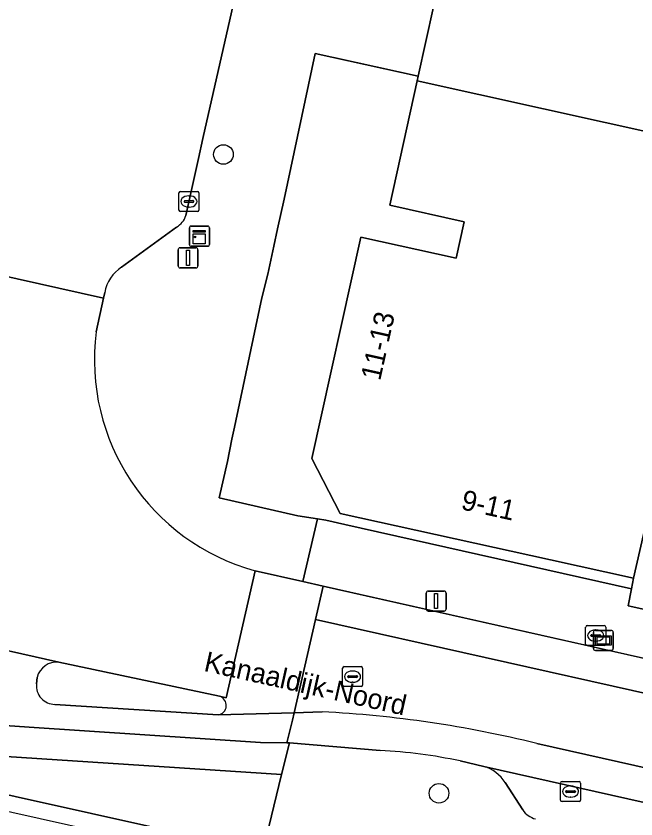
# Model space of a CAD drawing. Extents: x 162172 to 163187, y 382874 to 383685.
# Drawn here: x 162556.6 to 162587.5, y 383012.08 to 383052.12 of the extents above; entities that cross this region are included whole.
import ezdxf

# ---------------------------------------------------------------- set-up
doc = ezdxf.new("R2010")
doc.units = 0
for name, color, linetype in [('IMGEO_Berm_groen', 7, 'Continuous'), ('IMGEO_Boom', 7, 'Continuous'), ('IMGEO_Erf', 7, 'Continuous'), ('IMGEO_Fietspad_open', 7, 'Continuous'), ('IMGEO_Hek', 7, 'Continuous'), ('IMGEO_Kademuur', 7, 'Continuous'), ('IMGEO_Kast', 7, 'Continuous'), ('IMGEO_Kolk', 7, 'Continuous'), ('IMGEO_Lichtmast', 7, 'Continuous'), ('IMGEO_Openbare_ruimte_label', 7, 'Continuous'), ('IMGEO_Pand', 7, 'Continuous'), ('IMGEO_Pand_nummerreeks', 7, 'Continuous'), ('IMGEO_Parkeervlak_open', 7, 'Continuous'), ('IMGEO_Rijbaan_lokaal_gesloten', 7, 'Continuous'), ('IMGEO_Rijbaan_lokaal_open', 7, 'Continuous'), ('IMGEO_Rioolput', 7, 'Continuous'), ('IMGEO_Verkeerseiland_gesloten', 7, 'Continuous'), ('IMGEO_Verkeerseiland_open', 7, 'Continuous'), ('IMGEO_Voetpad_open', 7, 'Continuous'), ('IMGEO_Waterloop', 7, 'Continuous'), ('IMGEO_Wegwijzer', 7, 'Continuous')]:
    doc.layers.add(name, color=color, linetype=linetype)

msp = doc.modelspace()

# ---------------------------------------------------------------- linework, layer by layer
at = {"layer": 'IMGEO_Berm_groen'}
for points in [[(162574.749, 383015.487), (162570.224, 383015.864), (162569.837, 383014.297), (162569.191, 383011.677), (162569.694, 383011.088), (162569.19, 383010.669), (162581.66, 383007.872), (162581.999, 383009.452), (162583.357, 383009.161), (162583.016, 383007.567), (162588.519, 383006.333), (162593.554, 383005.204), (162599.117, 383003.956), (162610.943, 383001.304), (162614.366, 383000.536), (162616.765, 383000), (162632.556, 382996.471)], [(162579.914, 383014.696), (162578.735, 383014.966)], [(162581.859, 383012.525), (162580.987, 383013.894)]]:
    msp.add_lwpolyline(points, dxfattribs=at)
for centre, radius, start, end in [((162573.564, 382990.912), 24.603, 77.8673, 87.2392), ((162579.329, 383012.794), 1.99, 33.5568, 72.8915), ((162582.764, 383013.125), 1.086, 213.5391, 255.2131)]:
    msp.add_arc(centre, radius, start, end, dxfattribs=at)
at = {"layer": 'IMGEO_Boom'}
for centre in [(162566.934, 383045.216), (162577.68, 383013.355)]:
    msp.add_circle(centre, 0.489, dxfattribs=at)
at = {"layer": 'IMGEO_Erf'}
msp.add_lwpolyline([(162573.778, 383041.091), (162578.529, 383040.039), (162578.933, 383041.864), (162575.223, 383042.685), (162576.596, 383048.889), (162576.647, 383049.119), (162571.516, 383050.25), (162569.955, 383042.985), (162569.639, 383041.512), (162569.447, 383040.649), (162569.141, 383039.246), (162568.845, 383038.064), (162568.726, 383037.513), (162567.494, 383031.611), (162567.351, 383031.021), (162567.134, 383029.908), (162566.728, 383028.095), (162570.641, 383027.19), (162571.622, 383027.04), (162572.034, 383026.977), (162572.984, 383026.76), (162587.271, 383023.55), (162587.376, 383024.078), (162583.241, 383024.993), (162572.761, 383027.312), (162571.334, 383030.049)], close=True, dxfattribs=at)
at = {"layer": 'IMGEO_Fietspad_open'}
for points in [[(162510.415, 383026.546), (162528.512, 383022.538), (162531.554, 383021.839), (162540.668, 383019.789), (162542.644, 383019.23), (162547.286, 383017.543), (162548.064, 383017.414), (162549.295, 383017.196), (162557.254, 383016.658), (162568.783, 383015.89), (162570.095, 383015.866), (162570.372, 383016.996), (162570.463, 383017.371), (162566.672, 383017.26), (162558.536, 383017.79)], [(162558.737, 383019.897), (162553.852, 383020.997)], [(162557.616, 383018.809), (162557.646, 383019.13)]]:
    msp.add_lwpolyline(points, dxfattribs=at)
for centre, radius, start, end in [((162558.63, 383018.889), 1.013, 83.957, 166.2593), ((162558.541, 383018.72), 0.93, 174.4837, 269.6706)]:
    msp.add_arc(centre, radius, start, end, dxfattribs=at)
at = {"layer": 'IMGEO_Hek'}
msp.add_lwpolyline([(162576.647, 383049.119), (162572.418, 383050.054)], dxfattribs=at)
at = {"layer": 'IMGEO_Kademuur'}
msp.add_lwpolyline([(162187.251, 383096.286), (162183.031, 383097.321), (162182.996, 383097.146), (162186.034, 383096.464), (162186.014, 383096.385), (162187.94, 383094.645), (162313.239, 383066.765), (162380.82, 383051.66), (162568.136, 383009.792), (162569.19, 383010.669), (162569.694, 383011.088), (162569.191, 383011.677), (162567.965, 383010.651), (162541.309, 383016.586), (162313.416, 383067.527), (162188.296, 383095.38)], close=True, dxfattribs=at)
at = {"layer": 'IMGEO_Kast'}
for p, q in [((162565.311, 383041.64), (162566.152, 383041.64)), ((162566.152, 383041.64), (162565.311, 383041.64)), ((162565.236, 383040.715), (162565.236, 383041.556)), ((162565.236, 383041.556), (162565.236, 383040.715)), ((162566.236, 383041.565), (162566.236, 383040.724)), ((162566.236, 383040.724), (162566.236, 383041.565)), ((162566.161, 383040.64), (162565.32, 383040.64)), ((162565.32, 383040.64), (162566.161, 383040.64))]:
    msp.add_line(p, q, dxfattribs=at)
for points in [[(162565.431, 383041.43), (162566.031, 383041.43), (162566.031, 383041.345), (162565.431, 383041.345), (162565.431, 383041.43)], [(162565.431, 383041.255), (162566.031, 383041.255), (162566.031, 383040.766), (162565.431, 383040.766), (162565.431, 383041.255)]]:
    msp.add_lwpolyline(points, dxfattribs=at)
msp.add_circle((162565.515, 383041.104), 0.0377, dxfattribs=at)
for centre, start, end in [((162565.314, 383041.562), 92.4484, 184.2845), ((162565.314, 383041.562), 92.4484, 184.2845), ((162566.158, 383041.562), 2.4484, 94.2845), ((162566.158, 383041.562), 2.4484, 94.2845), ((162565.314, 383040.718), 182.4484, 274.2845), ((162565.314, 383040.718), 182.4484, 274.2845), ((162566.158, 383040.718), 272.4484, 4.2845), ((162566.158, 383040.718), 272.4484, 4.2845)]:
    msp.add_arc(centre, 0.0779, start, end, dxfattribs=at)
at = {"layer": 'IMGEO_Kolk'}
for p, q in [((162564.716, 383042.446), (162564.716, 383043.298)), ((162564.791, 383043.372), (162565.643, 383043.372)), ((162565.717, 383043.298), (162565.717, 383042.446)), ((162564.975, 383042.866), (162564.975, 383042.878)), ((162565.018, 383042.915), (162565.416, 383042.915)), ((162565.204, 383043.152), (162565.229, 383043.152)), ((162565.459, 383042.878), (162565.459, 383042.866)), ((162565.413, 383042.829), (162565.015, 383042.829)), ((162565.227, 383042.592), (162565.202, 383042.592)), ((162565.643, 383042.372), (162564.791, 383042.372)), ((162584.992, 383020.795), (162584.992, 383021.647)), ((162585.067, 383021.721), (162585.919, 383021.721)), ((162585.993, 383021.647), (162585.993, 383020.795)), ((162585.251, 383021.215), (162585.251, 383021.227)), ((162585.294, 383021.264), (162585.692, 383021.264)), ((162585.48, 383021.501), (162585.505, 383021.501)), ((162585.735, 383021.227), (162585.735, 383021.215)), ((162585.689, 383021.178), (162585.291, 383021.178)), ((162585.503, 383020.941), (162585.478, 383020.941)), ((162585.919, 383020.721), (162585.067, 383020.721)), ((162583.738, 383013.015), (162583.738, 383013.867)), ((162583.813, 383013.941), (162584.665, 383013.941)), ((162584.226, 383013.721), (162584.251, 383013.721)), ((162584.739, 383013.867), (162584.739, 383013.015)), ((162583.997, 383013.435), (162583.997, 383013.447)), ((162584.435, 383013.398), (162584.037, 383013.398)), ((162584.04, 383013.484), (162584.438, 383013.484)), ((162584.481, 383013.447), (162584.481, 383013.435)), ((162584.665, 383012.941), (162583.813, 383012.941)), ((162584.249, 383013.161), (162584.224, 383013.161))]:
    msp.add_line(p, q, dxfattribs=at)
for points in [[(162564.716, 383042.446), (162564.716, 383043.298)], [(162564.791, 383043.372), (162565.643, 383043.372)], [(162565.717, 383043.298), (162565.717, 383042.446)], [(162565.643, 383042.372), (162564.791, 383042.372)], [(162584.992, 383020.795), (162584.992, 383021.647)], [(162585.067, 383021.721), (162585.919, 383021.721)], [(162585.993, 383021.647), (162585.993, 383020.795)], [(162585.919, 383020.721), (162585.067, 383020.721)], [(162583.738, 383013.015), (162583.738, 383013.867)], [(162583.813, 383013.941), (162584.665, 383013.941)], [(162584.739, 383013.867), (162584.739, 383013.015)], [(162584.665, 383012.941), (162583.813, 383012.941)]]:
    msp.add_lwpolyline(points, dxfattribs=at)
for centre, radius, start, end in [((162564.793, 383043.296), 0.0765, 91.552, 178.448), ((162564.793, 383043.296), 0.0765, 91.552, 178.448), ((162565.641, 383043.296), 0.0765, 1.552, 88.448), ((162565.641, 383043.296), 0.0765, 1.552, 88.448), ((162565.015, 383042.875), 0.0403, 85.8775, 175.7526), ((162565.012, 383042.865), 0.0366, 178.938, 274.7102), ((162565.416, 383042.872), 0.043, 264.8664, 352.4533), ((162565.42, 383042.877), 0.0386, 1.7309, 96.639), ((162564.793, 383042.448), 0.0765, 181.552, 268.448), ((162564.793, 383042.448), 0.0765, 181.552, 268.448), ((162565.641, 383042.448), 0.0765, 271.552, 358.448), ((162565.641, 383042.448), 0.0765, 271.552, 358.448), ((162585.069, 383021.645), 0.0765, 91.552, 178.448), ((162585.069, 383021.645), 0.0765, 91.552, 178.448), ((162585.917, 383021.645), 0.0765, 1.552, 88.448), ((162585.917, 383021.645), 0.0765, 1.552, 88.448), ((162585.291, 383021.224), 0.0403, 85.8775, 175.7526), ((162585.288, 383021.214), 0.0366, 178.938, 274.7102), ((162585.692, 383021.221), 0.043, 264.8664, 352.4533), ((162585.696, 383021.226), 0.0386, 1.7309, 96.639), ((162585.069, 383020.797), 0.0765, 181.552, 268.448), ((162585.069, 383020.797), 0.0765, 181.552, 268.448), ((162585.917, 383020.797), 0.0765, 271.552, 358.448), ((162585.917, 383020.797), 0.0765, 271.552, 358.448), ((162583.815, 383013.865), 0.0765, 91.552, 178.448), ((162583.815, 383013.865), 0.0765, 91.552, 178.448), ((162584.663, 383013.865), 0.0765, 1.552, 88.448), ((162584.663, 383013.865), 0.0765, 1.552, 88.448), ((162584.037, 383013.444), 0.0403, 85.8775, 175.7526), ((162584.034, 383013.434), 0.0366, 178.938, 274.7102), ((162584.438, 383013.441), 0.043, 264.8664, 352.4533), ((162584.442, 383013.446), 0.0386, 1.7309, 96.639), ((162583.815, 383013.017), 0.0765, 181.552, 268.448), ((162583.815, 383013.017), 0.0765, 181.552, 268.448), ((162584.663, 383013.017), 0.0765, 271.552, 358.448), ((162584.663, 383013.017), 0.0765, 271.552, 358.448)]:
    msp.add_arc(centre, radius, start, end, dxfattribs=at)
for centre, major_axis, ratio, start_param, end_param in [((162565.203, 383042.872), (-0.387, 0.002), 0.722429, 4.712389, 7.853982), ((162565.228, 383042.872), (-0.39, 0.002), 0.717154, 1.570796, 4.712389), ((162585.479, 383021.221), (-0.387, 0.002), 0.722429, 4.712389, 7.853982), ((162585.504, 383021.221), (-0.39, 0.002), 0.717154, 1.570796, 4.712389), ((162584.225, 383013.441), (-0.387, 0.002), 0.722429, 4.712389, 7.853982), ((162584.25, 383013.441), (-0.39, 0.002), 0.717154, 1.570796, 4.712389)]:
    msp.add_ellipse(centre, major_axis=major_axis, ratio=ratio, start_param=start_param, end_param=end_param, dxfattribs=at)
at = {"layer": 'IMGEO_Lichtmast'}
for p, q in [((162564.676, 383039.662), (162564.676, 383040.462)), ((162564.676, 383040.462), (162564.676, 383039.662)), ((162564.776, 383040.562), (162565.566, 383040.562)), ((162565.566, 383040.562), (162564.776, 383040.562)), ((162565.666, 383040.462), (162565.666, 383039.662)), ((162565.666, 383039.662), (162565.666, 383040.462)), ((162565.566, 383039.562), (162564.776, 383039.562)), ((162564.776, 383039.562), (162565.566, 383039.562)), ((162577.042, 383022.541), (162577.042, 383023.341)), ((162577.042, 383023.341), (162577.042, 383022.541)), ((162577.142, 383023.441), (162577.932, 383023.441)), ((162577.932, 383023.441), (162577.142, 383023.441)), ((162578.032, 383023.341), (162578.032, 383022.541)), ((162578.032, 383022.541), (162578.032, 383023.341)), ((162577.932, 383022.441), (162577.142, 383022.441)), ((162577.142, 383022.441), (162577.932, 383022.441))]:
    msp.add_line(p, q, dxfattribs=at)
for points in [[(162565.096, 383040.437), (162565.246, 383040.437), (162565.246, 383039.687), (162565.096, 383039.687), (162565.096, 383040.437)], [(162577.462, 383023.316), (162577.612, 383023.316), (162577.612, 383022.566), (162577.462, 383022.566), (162577.462, 383023.316)]]:
    msp.add_lwpolyline(points, dxfattribs=at)
for centre, start, end in [((162564.776, 383040.462), 90, 180), ((162564.776, 383040.462), 90, 180), ((162565.566, 383040.462), 0, 90), ((162565.566, 383040.462), 360, 90), ((162564.776, 383039.662), 180, 270), ((162564.776, 383039.662), 180, 270), ((162565.566, 383039.662), 270, 0), ((162565.566, 383039.662), 270, 0), ((162577.142, 383023.341), 90, 180), ((162577.142, 383023.341), 90, 180), ((162577.932, 383023.341), 0, 90), ((162577.932, 383023.341), 360, 90), ((162577.142, 383022.541), 180, 270), ((162577.142, 383022.541), 180, 270), ((162577.932, 383022.541), 270, 0), ((162577.932, 383022.541), 270, 0)]:
    msp.add_arc(centre, 0.1, start, end, dxfattribs=at)
at = {"layer": 'IMGEO_Pand'}
for points in [[(162600.513, 383082.384), (162602.842, 383092.735), (162603.52, 383095.749), (162589.13, 383098.96), (162588.453, 383098.802), (162587.817, 383098.35), (162587.542, 383097.969), (162577.465, 383052.811), (162577.413, 383052.58), (162576.647, 383049.119), (162576.596, 383048.889), (162592.267, 383045.42)], [(162619.98, 383078.109), (162600.513, 383082.384), (162592.267, 383045.42), (162587.376, 383024.078), (162587.271, 383023.55), (162587.103, 383022.704), (162595.302, 383020.889), (162599.651, 383019.927), (162606.861, 383018.331)], [(162592.267, 383045.42), (162576.596, 383048.889), (162575.223, 383042.685), (162578.933, 383041.864), (162578.529, 383040.039), (162573.778, 383041.091), (162571.334, 383030.049), (162572.761, 383027.312), (162583.241, 383024.993), (162587.376, 383024.078)]]:
    msp.add_lwpolyline(points, close=True, dxfattribs=at)
at = {"layer": 'IMGEO_Parkeervlak_open'}
for points in [[(162633.717, 383002.605), (162579.914, 383014.696)], [(162580.987, 383013.894), (162581.859, 383012.525)]]:
    msp.add_lwpolyline(points, dxfattribs=at)
for centre, radius, start, end in [((162579.329, 383012.794), 1.99, 33.5568, 72.8915), ((162582.764, 383013.125), 1.086, 213.5391, 255.2131)]:
    msp.add_arc(centre, radius, start, end, dxfattribs=at)
at = {"layer": 'IMGEO_Rijbaan_lokaal_gesloten'}
for points in [[(162829.302, 382965.805), (162824.157, 382966.963), (162787.291, 382975.248), (162773.34, 382978.384), (162571.899, 383023.687), (162571.522, 383022.029), (162786.88, 382973.603), (162917.14, 382944.312), (162943.106, 382938.499), (163087.202, 382906.239), (163087.933, 382911.374)], [(163083.281, 382900.241), (163086.245, 382899.688), (163087.202, 382906.239), (162943.106, 382938.499), (162917.14, 382944.312), (162786.88, 382973.603), (162571.522, 383022.029), (162570.463, 383017.371), (162571.857, 383017.418)], [(162571.857, 383017.418), (162570.463, 383017.371), (162570.372, 383016.996), (162570.095, 383015.866), (162570.224, 383015.864), (162574.749, 383015.487)], [(162582.55, 383015.84), (162786.012, 382970.134), (162942.339, 382935.016), (163063.468, 382907.805)], [(162786.012, 382970.134), (162582.55, 383015.84)], [(162578.735, 383014.966), (162579.914, 383014.696), (162633.717, 383002.605), (162634.011, 383002.544), (162686.729, 382990.692), (162687.058, 382990.622), (162702.086, 382987.23), (162742.081, 382978.256), (162742.474, 382978.167), (162785.592, 382968.454), (162799.197, 382965.389), (162799.607, 382965.303), (162822.549, 382960.121), (162914.534, 382939.493), (162915.372, 382939.293), (162941.966, 382933.318), (162958.833, 382929.528), (162973.588, 382926.269), (162974.816, 382925.987), (163061.72, 382906.535), (163062.776, 382906.254), (163065.631, 382905.242)]]:
    msp.add_lwpolyline(points, dxfattribs=at)
for centre, radius, start, end in [((162569.014, 382961.131), 56.359, 76.1025, 87.108), ((162569.014, 382961.131), 56.359, 76.1025, 87.108), ((162573.564, 382990.912), 24.603, 77.8673, 87.2392)]:
    msp.add_arc(centre, radius, start, end, dxfattribs=at)
at = {"layer": 'IMGEO_Rijbaan_lokaal_open'}
for points in [[(162565.066, 383042.173), (162565.695, 383045.02), (162565.915, 383046.006), (162568.264, 383056.423), (162571.587, 383071.156), (162572.387, 383074.686), (162574.753, 383085.311), (162575.844, 383090.279), (162577.214, 383096.517), (162577.818, 383099.107), (162578.357, 383101.491), (162579.85, 383108.231), (162580.892, 383112.905), (162584.135, 383127.261)], [(162561.858, 383039.602), (162564.594, 383041.59)], [(162552.46, 383040.505), (162552.341, 383039.976), (162560.96, 383038.054), (162561.019, 383038.33)], [(162560.598, 383036.376), (162560.96, 383038.054), (162552.341, 383039.976), (162551.815, 383037.578)], [(162540.007, 383030.034), (162537.469, 383030.557), (162536.233, 383025.143), (162543.947, 383023.434), (162549.926, 383021.874), (162553.583, 383021.058), (162553.852, 383020.997), (162558.737, 383019.897), (162566.741, 383018.195), (162567.067, 383018.123), (162568.518, 383024.457)], [(162571.522, 383022.029), (162571.899, 383023.687), (162570.901, 383023.915), (162568.518, 383024.457), (162567.067, 383018.123), (162566.741, 383018.195)], [(162566.672, 383017.26), (162570.463, 383017.371), (162571.522, 383022.029)]]:
    msp.add_lwpolyline(points, dxfattribs=at)
for centre, radius, start, end in [((162564.069, 383042.498), 1.049, 300.0568, 341.9555), ((162562.947, 383037.971), 1.961, 123.7272, 169.4558), ((162571.402, 383034.964), 10.896, 172.5554, 254.6515), ((162566.596, 383017.736), 0.482, 279.1329, 72.4259)]:
    msp.add_arc(centre, radius, start, end, dxfattribs=at)
at = {"layer": 'IMGEO_Rioolput'}
for p, q in [((162572.948, 383019.674), (162573.8, 383019.674)), ((162572.873, 383018.748), (162572.873, 383019.6)), ((162573.175, 383019.217), (162573.573, 383019.217)), ((162573.361, 383019.454), (162573.386, 383019.454)), ((162573.874, 383019.6), (162573.874, 383018.748)), ((162573.132, 383019.168), (162573.132, 383019.18)), ((162573.57, 383019.131), (162573.172, 383019.131)), ((162573.384, 383018.894), (162573.359, 383018.894)), ((162573.616, 383019.18), (162573.616, 383019.168)), ((162573.8, 383018.674), (162572.948, 383018.674))]:
    msp.add_line(p, q, dxfattribs=at)
for points in [[(162572.948, 383019.674), (162573.8, 383019.674)], [(162572.873, 383018.748), (162572.873, 383019.6)], [(162573.874, 383019.6), (162573.874, 383018.748)], [(162573.8, 383018.674), (162572.948, 383018.674)]]:
    msp.add_lwpolyline(points, dxfattribs=at)
for centre, radius, start, end in [((162572.95, 383019.598), 0.0765, 91.552, 178.448), ((162572.95, 383019.598), 0.0765, 91.552, 178.448), ((162573.798, 383019.598), 0.0765, 1.552, 88.448), ((162573.798, 383019.598), 0.0765, 1.552, 88.448), ((162573.172, 383019.177), 0.0403, 85.8775, 175.7526), ((162573.577, 383019.179), 0.0386, 1.7309, 96.639), ((162573.169, 383019.167), 0.0366, 178.938, 274.7102), ((162573.573, 383019.174), 0.043, 264.8664, 352.4533), ((162572.95, 383018.75), 0.0765, 181.552, 268.448), ((162572.95, 383018.75), 0.0765, 181.552, 268.448), ((162573.798, 383018.75), 0.0765, 271.552, 358.448), ((162573.798, 383018.75), 0.0765, 271.552, 358.448)]:
    msp.add_arc(centre, radius, start, end, dxfattribs=at)
for centre, major_axis, ratio, start_param, end_param in [((162573.36, 383019.174), (-0.387, 0.002), 0.722429, 4.712389, 7.853982), ((162573.385, 383019.174), (-0.39, 0.002), 0.717154, 1.570796, 4.712389)]:
    msp.add_ellipse(centre, major_axis=major_axis, ratio=ratio, start_param=start_param, end_param=end_param, dxfattribs=at)
at = {"layer": 'IMGEO_Verkeerseiland_gesloten'}
for points in [[(162566.741, 383018.195), (162558.737, 383019.897)], [(162557.646, 383019.13), (162557.616, 383018.809)], [(162558.536, 383017.79), (162566.672, 383017.26)]]:
    msp.add_lwpolyline(points, dxfattribs=at)
for centre, radius, start, end in [((162558.63, 383018.889), 1.013, 83.957, 166.2593), ((162558.541, 383018.72), 0.93, 174.4837, 269.6706), ((162566.596, 383017.736), 0.482, 279.1329, 72.4259)]:
    msp.add_arc(centre, radius, start, end, dxfattribs=at)
at = {"layer": 'IMGEO_Verkeerseiland_open'}
msp.add_lwpolyline([(162541.309, 383016.586), (162567.965, 383010.651), (162569.191, 383011.677), (162569.837, 383014.297), (162548.212, 383015.702)], dxfattribs=at)
at = {"layer": 'IMGEO_Voetpad_open'}
for points in [[(162587.454, 383101.104), (162588.111, 383101.011), (162591.717, 383117.299), (162586.656, 383118.417), (162585.234, 383111.98), (162584.187, 383107.254), (162579.85, 383108.231), (162578.357, 383101.491), (162581.137, 383100.866), (162580.025, 383095.859), (162577.214, 383096.517), (162575.844, 383090.279), (162574.753, 383085.311), (162572.387, 383074.686), (162571.587, 383071.156), (162568.264, 383056.423), (162565.915, 383046.006), (162565.695, 383045.02), (162565.066, 383042.173)], [(162568.518, 383024.457), (162570.901, 383023.915), (162571.622, 383027.04), (162570.641, 383027.19), (162566.728, 383028.095), (162567.134, 383029.908), (162567.351, 383031.021), (162567.494, 383031.611), (162568.726, 383037.513), (162568.845, 383038.064), (162569.141, 383039.246), (162569.447, 383040.649), (162569.639, 383041.512), (162569.955, 383042.985), (162571.516, 383050.25), (162576.647, 383049.119), (162577.413, 383052.58), (162572.38, 383053.821), (162581.102, 383090.845)], [(162564.594, 383041.59), (162561.858, 383039.602)], [(162561.019, 383038.33), (162560.96, 383038.054), (162560.598, 383036.376)], [(162625.479, 383014.359), (162623.985, 383014.678), (162609.084, 383017.857), (162606.861, 383018.331), (162599.651, 383019.927), (162595.302, 383020.889), (162587.103, 383022.704), (162587.271, 383023.55), (162572.984, 383026.76), (162572.034, 383026.977), (162571.622, 383027.04), (162570.901, 383023.915), (162571.899, 383023.687), (162773.34, 382978.384)], [(162548.212, 383015.702), (162569.837, 383014.297), (162570.224, 383015.864), (162570.095, 383015.866), (162568.783, 383015.89), (162557.254, 383016.658), (162549.295, 383017.196), (162548.064, 383017.414), (162548.034, 383017.177)]]:
    msp.add_lwpolyline(points, dxfattribs=at)
for centre, radius, start, end in [((162564.069, 383042.498), 1.049, 300.0568, 341.9555), ((162562.947, 383037.971), 1.961, 123.7272, 169.4558), ((162571.402, 383034.964), 10.896, 172.5554, 254.6515)]:
    msp.add_arc(centre, radius, start, end, dxfattribs=at)
at = {"layer": 'IMGEO_Waterloop'}
msp.add_lwpolyline([(162380.82, 383051.66), (162568.136, 383009.792), (162569.19, 383010.669), (162581.66, 383007.872), (162582.055, 383007.783), (162583.016, 383007.567), (162588.519, 383006.333), (162593.554, 383005.204), (162599.117, 383003.956), (162610.943, 383001.304), (162614.366, 383000.536), (162616.765, 383000), (162632.556, 382996.471), (162633.94, 382996.162), (162709.152, 382979.355), (162710.478, 382979.058), (162718.86, 382977.185), (162720.216, 382976.882), (162784.129, 382962.6)], dxfattribs=at)
at = {"layer": 'IMGEO_Wegwijzer'}
for p, q in [((162585.375, 383020.58), (162585.375, 383021.38)), ((162585.375, 383021.38), (162585.375, 383020.58)), ((162585.475, 383021.48), (162586.265, 383021.48)), ((162586.265, 383021.48), (162585.475, 383021.48)), ((162586.365, 383021.38), (162586.365, 383020.58)), ((162586.365, 383020.58), (162586.365, 383021.38)), ((162586.265, 383020.48), (162585.475, 383020.48)), ((162585.475, 383020.48), (162586.265, 383020.48))]:
    msp.add_line(p, q, dxfattribs=at)
for points in [[(162585.476, 383021.212), (162586.264, 383021.212), (162586.264, 383020.748), (162585.476, 383020.748), (162585.476, 383021.212)], [(162585.541, 383021.147), (162585.541, 383020.813), (162586.199, 383020.813), (162586.199, 383021.147), (162585.541, 383021.147)]]:
    msp.add_lwpolyline(points, dxfattribs=at)
for centre, start, end in [((162585.475, 383021.38), 90, 180), ((162585.475, 383021.38), 90, 180), ((162586.265, 383021.38), 0, 90), ((162586.265, 383021.38), 360, 90), ((162585.475, 383020.58), 180, 270), ((162585.475, 383020.58), 180, 270), ((162586.265, 383020.58), 270, 0), ((162586.265, 383020.58), 270, 0)]:
    msp.add_arc(centre, 0.1, start, end, dxfattribs=at)

# ---------------------------------------------------------------- texts
at = {"layer": 'IMGEO_Openbare_ruimte_label'}
msp.add_text('Kanaaldijk-Noord', height=1, rotation=347.409, dxfattribs=at).set_placement((162565.916, 383019.467))
msp.add_text('Kanaaldijk-Noord', height=1, rotation=347.409, dxfattribs=at).set_placement((162565.916, 383019.467))
at = {"layer": 'IMGEO_Pand_nummerreeks'}
for s, rotation, p in [('11-13', 77.5195, (162574.747, 383033.898)), ('9-11', 347.5227, (162578.734, 383027.527))]:
    msp.add_text(s, height=1, rotation=rotation, dxfattribs=at).set_placement(p)

doc.saveas('drawing.dxf')
